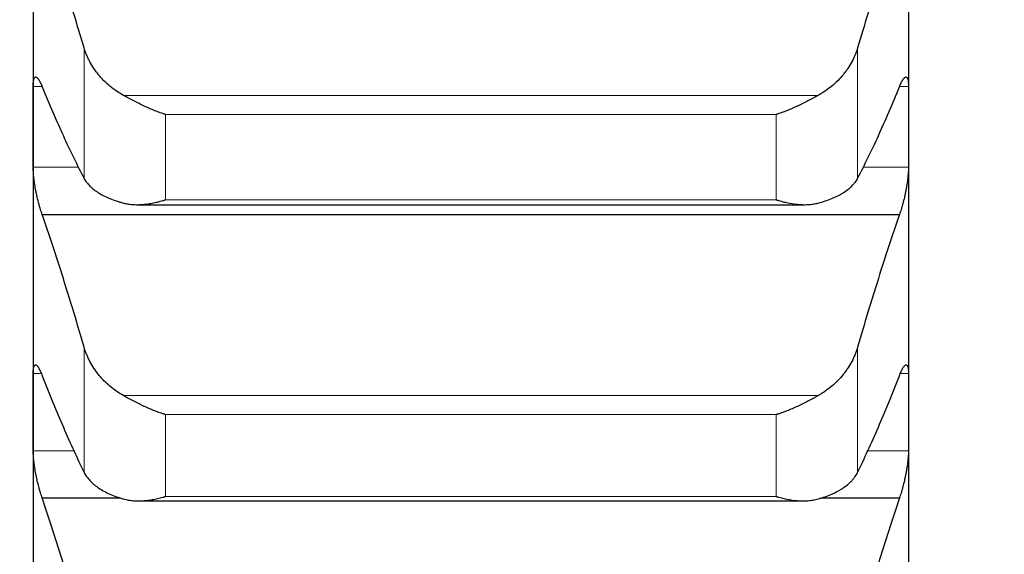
# Model space of a CAD drawing. Header units: inches. Extents: x 0 to 20790, y -12 to 14700.
# Tile 347 of 436: x 14114 to 14173, y 9503 to 9535. Entities that reach past the tile are written whole.
import ezdxf

# ---------------------------------------------------------------- set-up
doc = ezdxf.new("R2010")
doc.units = ezdxf.units.IN
doc.layers.add('1', color=7, linetype='Continuous', true_color=0xffffff)
doc.layers.add('254', color=7, linetype='Continuous', true_color=0xffffff)
doc.styles.add('latin_extended', font='simplex.shx')
doc.dimstyles.get("Standard").update_dxf_attribs({"dimtxt": 0.18, "dimasz": 0.18, "dimexe": 0.18, "dimexo": 0.0625, "dimgap": 0.09, "dimtad": 0, "dimtih": 1, "dimtoh": 1, "dimdec": 4, "dimzin": 0, "dimdsep": 46, "dimtxsty": 'Standard', "dimcen": 0.09, "dimadec": 0, "dimazin": 0, "dimtfac": 1, "dimtdec": 4, "dimtofl": 0, "dimtmove": 0, "dimatfit": 3, "dimfxl": 1, "dimtolj": 1, "dimtzin": 0, "dimarcsym": 0})

# ---------------------------------------------------------------- blocks, each defined once
blk = doc.blocks.new('_U5')
at = {"layer": '254', "color": 3, "linetype": 'Continuous', "lineweight": 13, "transparency": 16777216}
for p, q in [((14167.097, 9939.463), (14167.097, 8111.817)), ((14417.097, 9439.463), (14417.097, 8111.817)), ((14167.097, 8146.817), (13002.826, 8146.817)), ((14044.597, 8146.817), (13922.097, 8146.817)), ((14417.097, 8146.817), (14167.097, 8146.817)), ((14539.597, 8146.817), (14662.097, 8146.817))]:
    blk.add_line(p, q, dxfattribs=at)
at = {"layer": '254', "color": 3, "transparency": 16777216}
for points in [[(14044.597, 8126.4), (14044.597, 8167.233), (14167.097, 8146.817)], [(14539.597, 8167.233), (14539.597, 8126.4), (14417.097, 8146.817)]]:
    blk.add_solid(points, dxfattribs=at)
at = {"layer": 'Defpoints', "color": 0, "transparency": 16777216}
for p in [(14167.097, 9974.463), (14417.097, 9474.463), (14167.097, 8146.817)]:
    blk.add_point(p, dxfattribs=at)
at = {"layer": '254', "color": 2, "lineweight": 13, "transparency": 16777216, "insert": (13064.076, 8330.567), "char_height": 122.5, "attachment_point": 1, "style": 'latin_extended'}
blk.add_mtext('\\A1;250', dxfattribs=at)
blk = doc.blocks.new('_U6')
at = {"layer": '254', "color": 3, "linetype": 'Continuous', "lineweight": 13, "transparency": 16777216}
for p, q in [((14007.097, 9939.463), (14007.097, 8391.817)), ((14167.095, 9649.526), (14167.095, 8391.817)), ((14007.097, 8426.817), (12939.597, 8426.817)), ((13884.597, 8426.817), (13762.097, 8426.817)), ((14167.095, 8426.817), (14007.097, 8426.817)), ((14289.595, 8426.817), (14412.095, 8426.817))]:
    blk.add_line(p, q, dxfattribs=at)
at = {"layer": '254', "color": 3, "transparency": 16777216}
for points in [[(13884.597, 8406.4), (13884.597, 8447.233), (14007.097, 8426.817)], [(14289.595, 8447.233), (14289.595, 8406.4), (14167.095, 8426.817)]]:
    blk.add_solid(points, dxfattribs=at)
at = {"layer": 'Defpoints', "color": 0, "transparency": 16777216}
for p in [(14007.097, 9974.463), (14167.095, 9684.526), (14007.097, 8426.817)]:
    blk.add_point(p, dxfattribs=at)
at = {"layer": '254', "color": 2, "lineweight": 13, "transparency": 16777216, "insert": (13000.847, 8814.733), "char_height": 122.5, "attachment_point": 1, "style": 'latin_extended'}
blk.add_mtext('\\A1;\\C2;Flywheel\\P\\C2;90-240', dxfattribs=at)

msp = doc.modelspace()

# ---------------------------------------------------------------- linework, layer by layer
at = {"layer": '1', "color": 2, "linetype": 'Continuous', "lineweight": 25}
for p, q in [((14115.097, 9546.469), (14115.097, 9528.81)), ((14167.097, 9546.469), (14167.097, 9528.81)), ((14115.097, 9528.81), (14115.097, 9511.863)), ((14167.097, 9528.81), (14167.097, 9511.863)), ((14121.303, 9524.182), (14160.921, 9524.182)), ((14115.635, 9523.601), (14166.56, 9523.601)), ((14115.097, 9511.863), (14115.097, 9495.658)), ((14167.097, 9511.863), (14167.097, 9495.658)), ((14115.635, 9506.759), (14120.283, 9506.759)), ((14121.379, 9506.587), (14160.838, 9506.587)), ((14161.867, 9506.759), (14166.56, 9506.759))]:
    msp.add_line(p, q, dxfattribs=at)
at = {"layer": '1', "color": 110, "linetype": 'Continuous', "lineweight": 13}
for p, q in [((14118.123, 9533.499), (14118.123, 9525.746)), ((14164.071, 9533.499), (14164.071, 9525.746)), ((14115.1, 9531.203), (14115.622, 9531.203)), ((14166.573, 9531.203), (14167.095, 9531.203)), ((14120.466, 9530.674), (14161.729, 9530.674)), ((14122.953, 9529.537), (14159.241, 9529.537)), ((14122.953, 9529.537), (14122.953, 9524.474)), ((14159.241, 9529.537), (14159.241, 9524.474)), ((14115.1, 9526.416), (14117.817, 9526.416)), ((14164.378, 9526.416), (14167.095, 9526.416)), ((14122.953, 9524.474), (14159.241, 9524.474)), ((14118.123, 9515.722), (14118.123, 9508.282)), ((14164.071, 9515.722), (14164.071, 9508.282)), ((14115.1, 9514.156), (14115.577, 9514.156)), ((14166.621, 9514.156), (14167.095, 9514.156)), ((14120.466, 9512.839), (14161.729, 9512.839)), ((14122.953, 9511.711), (14159.241, 9511.711)), ((14122.953, 9511.711), (14122.953, 9506.852)), ((14159.241, 9511.711), (14159.241, 9506.852)), ((14115.1, 9509.57), (14117.565, 9509.57)), ((14164.63, 9509.57), (14167.095, 9509.57)), ((14122.953, 9506.852), (14159.241, 9506.852))]:
    msp.add_line(p, q, dxfattribs=at)
at = {"layer": '1', "color": 2, "linetype": 'Continuous', "lineweight": 25}
for points in [[(14118.123, 9533.499), (14117.92, 9534.186), (14117.51, 9535.534), (14116.891, 9537.485), (14116.266, 9539.366), (14115.846, 9540.573), (14115.635, 9541.164)], [(14166.56, 9541.164), (14166.349, 9540.573), (14165.929, 9539.366), (14165.304, 9537.485), (14164.684, 9535.534), (14164.275, 9534.186), (14164.071, 9533.499)], [(14115.097, 9528.81), (14115.097, 9529.607), (14115.098, 9530.405), (14115.1, 9531.203)], [(14115.635, 9531.173), (14115.846, 9530.656), (14116.266, 9529.654), (14116.891, 9528.249), (14117.51, 9526.94), (14117.92, 9526.133), (14118.123, 9525.746)], [(14164.071, 9525.746), (14164.275, 9526.133), (14164.684, 9526.94), (14165.304, 9528.249), (14165.929, 9529.654), (14166.349, 9530.656), (14166.56, 9531.173)], [(14167.095, 9531.203), (14167.096, 9530.405), (14167.097, 9529.607), (14167.097, 9528.81)], [(14115.1, 9526.416), (14115.098, 9527.214), (14115.097, 9528.012), (14115.097, 9528.81)], [(14167.097, 9528.81), (14167.097, 9528.012), (14167.096, 9527.214), (14167.095, 9526.416)], [(14118.123, 9515.722), (14117.92, 9516.423), (14117.51, 9517.804), (14116.891, 9519.807), (14116.266, 9521.743), (14115.846, 9522.989), (14115.635, 9523.601)], [(14166.56, 9523.601), (14166.349, 9522.989), (14165.929, 9521.743), (14165.304, 9519.807), (14164.684, 9517.804), (14164.275, 9516.423), (14164.071, 9515.722)], [(14115.097, 9511.863), (14115.097, 9512.627), (14115.098, 9513.392), (14115.1, 9514.156)], [(14167.095, 9514.156), (14167.096, 9513.392), (14167.097, 9512.627), (14167.097, 9511.863)], [(14115.635, 9514.013), (14115.846, 9513.473), (14116.266, 9512.423), (14116.891, 9510.943), (14117.51, 9509.557), (14117.92, 9508.696), (14118.123, 9508.282)], [(14164.071, 9508.282), (14164.275, 9508.696), (14164.684, 9509.557), (14165.304, 9510.943), (14165.929, 9512.423), (14166.349, 9513.473), (14166.56, 9514.013)], [(14115.1, 9509.57), (14115.098, 9510.335), (14115.097, 9511.099), (14115.097, 9511.863)], [(14167.097, 9511.863), (14167.097, 9511.099), (14167.096, 9510.335), (14167.095, 9509.57)], [(14118.123, 9498.679), (14117.92, 9499.395), (14117.51, 9500.805), (14116.891, 9502.856), (14116.266, 9504.844), (14115.846, 9506.128), (14115.635, 9506.759)], [(14166.56, 9506.759), (14166.349, 9506.128), (14165.929, 9504.844), (14165.304, 9502.856), (14164.684, 9500.805), (14164.275, 9499.395), (14164.071, 9498.679)]]:
    msp.add_open_spline(points, degree=3, dxfattribs=at)
for points, knots in [([(14120.466, 9530.674), (14120.32, 9530.754), (14120.18, 9530.84), (14119.911, 9531.022), (14119.653, 9531.216), (14119.417, 9531.431), (14119.276, 9531.572), (14119.249, 9531.601), (14119.194, 9531.659), (14119.167, 9531.688), (14119.086, 9531.776), (14119.035, 9531.836), (14118.885, 9532.018), (14118.792, 9532.143), (14118.621, 9532.398), (14118.542, 9532.529), (14118.434, 9532.73), (14118.399, 9532.798), (14118.35, 9532.901), (14118.335, 9532.935), (14118.304, 9533.005), (14118.289, 9533.04), (14118.216, 9533.214), (14118.166, 9533.356), (14118.123, 9533.499)], [0, 0, 0, 0, 0.125, 0.125, 0.25, 0.375, 0.375, 0.40625, 0.40625, 0.4375, 0.4375, 0.5, 0.5, 0.625, 0.625, 0.75, 0.75, 0.8125, 0.8125, 0.84375, 0.84375, 0.875, 0.875, 1, 1, 1, 1]), ([(14164.071, 9533.499), (14164.028, 9533.356), (14163.978, 9533.215), (14163.864, 9532.938), (14163.735, 9532.666), (14163.577, 9532.403), (14163.448, 9532.211), (14163.403, 9532.147), (14163.332, 9532.052), (14163.309, 9532.021), (14163.26, 9531.959), (14163.236, 9531.928), (14163.111, 9531.777), (14162.899, 9531.543), (14162.664, 9531.328), (14162.417, 9531.123), (14162.288, 9531.025), (14162.118, 9530.91), (14162.083, 9530.887), (14162.014, 9530.842), (14161.909, 9530.776), (14161.802, 9530.714), (14161.729, 9530.674)], [0, 0, 0, 0, 0.125, 0.125, 0.25, 0.375, 0.375, 0.4375, 0.4375, 0.46875, 0.46875, 0.5, 0.5, 0.625, 0.75, 0.75, 0.875, 0.875, 0.90625, 0.90625, 0.9375, 1, 1, 1, 1]), ([(14115.1, 9531.203), (14115.1, 9531.249), (14115.102, 9531.337), (14115.11, 9531.452), (14115.119, 9531.518), (14115.127, 9531.563), (14115.13, 9531.578), (14115.136, 9531.605), (14115.139, 9531.618), (14115.157, 9531.678), (14115.173, 9531.713), (14115.198, 9531.742), (14115.203, 9531.747), (14115.211, 9531.753), (14115.214, 9531.755), (14115.22, 9531.759), (14115.234, 9531.766), (14115.26, 9531.77), (14115.286, 9531.762), (14115.313, 9531.747), (14115.327, 9531.736), (14115.371, 9531.695), (14115.402, 9531.655), (14115.449, 9531.58), (14115.465, 9531.551), (14115.49, 9531.505), (14115.499, 9531.489), (14115.515, 9531.455), (14115.524, 9531.437), (14115.566, 9531.347), (14115.6, 9531.265), (14115.635, 9531.173)], [0, 0, 0, 0, 0.0625, 0.125, 0.1875, 0.1875, 0.21875, 0.21875, 0.25, 0.25, 0.375, 0.375, 0.40625, 0.40625, 0.421875, 0.421875, 0.4375, 0.5, 0.5625, 0.5625, 0.625, 0.625, 0.75, 0.75, 0.8125, 0.8125, 0.84375, 0.84375, 0.875, 0.875, 1, 1, 1, 1]), ([(14166.56, 9531.173), (14166.594, 9531.265), (14166.628, 9531.347), (14166.679, 9531.454), (14166.695, 9531.488), (14166.72, 9531.534), (14166.728, 9531.549), (14166.745, 9531.578), (14166.753, 9531.591), (14166.793, 9531.655), (14166.823, 9531.694), (14166.867, 9531.735), (14166.881, 9531.746), (14166.901, 9531.758), (14166.908, 9531.761), (14166.921, 9531.765), (14166.927, 9531.767), (14166.958, 9531.77), (14166.981, 9531.76), (14167.006, 9531.731), (14167.01, 9531.725), (14167.02, 9531.71), (14167.024, 9531.702), (14167.037, 9531.675), (14167.045, 9531.654), (14167.065, 9531.582), (14167.076, 9531.523), (14167.085, 9531.433), (14167.087, 9531.414), (14167.09, 9531.376), (14167.091, 9531.356), (14167.094, 9531.293), (14167.095, 9531.25), (14167.095, 9531.203)], [0, 0, 0, 0, 0.125, 0.125, 0.1875, 0.1875, 0.21875, 0.21875, 0.25, 0.25, 0.375, 0.375, 0.4375, 0.4375, 0.46875, 0.46875, 0.5, 0.5, 0.625, 0.625, 0.65625, 0.65625, 0.6875, 0.6875, 0.75, 0.75, 0.875, 0.875, 0.90625, 0.90625, 0.9375, 0.9375, 1, 1, 1, 1]), ([(14122.953, 9529.537), (14122.95, 9529.538), (14122.947, 9529.539), (14122.94, 9529.541), (14122.937, 9529.542), (14122.927, 9529.546), (14122.907, 9529.552), (14122.86, 9529.567), (14122.768, 9529.598), (14122.689, 9529.626), (14122.531, 9529.684), (14122.426, 9529.724), (14122.112, 9529.85), (14121.904, 9529.941), (14121.593, 9530.087), (14121.489, 9530.137), (14121.334, 9530.214), (14121.282, 9530.24), (14121.178, 9530.293), (14121.126, 9530.32), (14120.971, 9530.401), (14120.869, 9530.455), (14120.666, 9530.564), (14120.566, 9530.619), (14120.466, 9530.674)], [0, 0, 0, 0, 0.003906, 0.003906, 0.007812, 0.007812, 0.015625, 0.03125, 0.0625, 0.125, 0.125, 0.25, 0.25, 0.5, 0.5, 0.625, 0.625, 0.6875, 0.6875, 0.75, 0.75, 0.875, 0.875, 1, 1, 1, 1]), ([(14161.729, 9530.674), (14161.629, 9530.619), (14161.529, 9530.565), (14161.328, 9530.456), (14161.226, 9530.402), (14161.023, 9530.296), (14160.92, 9530.244), (14160.713, 9530.141), (14160.609, 9530.09), (14160.399, 9529.992), (14160.294, 9529.944), (14160.085, 9529.852), (14159.98, 9529.808), (14159.769, 9529.724), (14159.664, 9529.684), (14159.506, 9529.626), (14159.427, 9529.598), (14159.334, 9529.567), (14159.288, 9529.552), (14159.268, 9529.546), (14159.255, 9529.541), (14159.248, 9529.539), (14159.241, 9529.537)], [0, 0, 0, 0, 0.125, 0.125, 0.25, 0.25, 0.375, 0.375, 0.5, 0.5, 0.625, 0.625, 0.75, 0.75, 0.875, 0.875, 0.9375, 0.96875, 0.984375, 0.992187, 0.992187, 1, 1, 1, 1]), ([(14115.635, 9523.601), (14115.6, 9523.694), (14115.566, 9523.794), (14115.516, 9523.955), (14115.499, 9524.011), (14115.475, 9524.096), (14115.466, 9524.125), (14115.45, 9524.184), (14115.442, 9524.214), (14115.402, 9524.364), (14115.371, 9524.487), (14115.328, 9524.677), (14115.314, 9524.741), (14115.293, 9524.839), (14115.287, 9524.871), (14115.274, 9524.937), (14115.267, 9524.969), (14115.236, 9525.132), (14115.214, 9525.261), (14115.189, 9525.421), (14115.184, 9525.453), (14115.175, 9525.516), (14115.17, 9525.548), (14115.158, 9525.643), (14115.15, 9525.705), (14115.129, 9525.886), (14115.118, 9526.001), (14115.109, 9526.138), (14115.108, 9526.165), (14115.105, 9526.218), (14115.104, 9526.244), (14115.101, 9526.321), (14115.1, 9526.37), (14115.1, 9526.416)], [0, 0, 0, 0, 0.125, 0.125, 0.1875, 0.1875, 0.21875, 0.21875, 0.25, 0.25, 0.375, 0.375, 0.4375, 0.4375, 0.46875, 0.46875, 0.5, 0.5, 0.625, 0.625, 0.65625, 0.65625, 0.6875, 0.6875, 0.75, 0.75, 0.875, 0.875, 0.90625, 0.90625, 0.9375, 0.9375, 1, 1, 1, 1]), ([(14167.095, 9526.416), (14167.095, 9526.37), (14167.093, 9526.272), (14167.084, 9526.115), (14167.076, 9526.003), (14167.068, 9525.916), (14167.065, 9525.886), (14167.059, 9525.827), (14167.055, 9525.797), (14167.038, 9525.645), (14167.021, 9525.521), (14166.996, 9525.36), (14166.991, 9525.328), (14166.983, 9525.279), (14166.98, 9525.263), (14166.975, 9525.23), (14166.961, 9525.149), (14166.934, 9525.003), (14166.908, 9524.874), (14166.881, 9524.745), (14166.867, 9524.68), (14166.823, 9524.488), (14166.793, 9524.365), (14166.745, 9524.186), (14166.729, 9524.128), (14166.704, 9524.042), (14166.696, 9524.014), (14166.679, 9523.958), (14166.671, 9523.93), (14166.628, 9523.795), (14166.594, 9523.694), (14166.56, 9523.601)], [0, 0, 0, 0, 0.0625, 0.125, 0.1875, 0.1875, 0.21875, 0.21875, 0.25, 0.25, 0.375, 0.375, 0.40625, 0.40625, 0.421875, 0.421875, 0.4375, 0.5, 0.5625, 0.5625, 0.625, 0.625, 0.75, 0.75, 0.8125, 0.8125, 0.84375, 0.84375, 0.875, 0.875, 1, 1, 1, 1]), ([(14118.123, 9525.746), (14118.166, 9525.665), (14118.216, 9525.586), (14118.331, 9525.434), (14118.46, 9525.286), (14118.617, 9525.146), (14118.747, 9525.045), (14118.792, 9525.012), (14118.862, 9524.963), (14118.886, 9524.947), (14118.934, 9524.915), (14118.959, 9524.899), (14119.084, 9524.821), (14119.295, 9524.702), (14119.53, 9524.596), (14119.777, 9524.495), (14119.907, 9524.447), (14120.077, 9524.391), (14120.111, 9524.38), (14120.18, 9524.359), (14120.285, 9524.327), (14120.393, 9524.297), (14120.466, 9524.278)], [0, 0, 0, 0, 0.125, 0.125, 0.25, 0.375, 0.375, 0.4375, 0.4375, 0.46875, 0.46875, 0.5, 0.5, 0.625, 0.75, 0.75, 0.875, 0.875, 0.90625, 0.90625, 0.9375, 1, 1, 1, 1]), ([(14161.729, 9524.278), (14161.875, 9524.316), (14162.015, 9524.357), (14162.283, 9524.446), (14162.541, 9524.54), (14162.777, 9524.647), (14162.918, 9524.718), (14162.946, 9524.732), (14163.001, 9524.761), (14163.028, 9524.776), (14163.108, 9524.821), (14163.16, 9524.852), (14163.309, 9524.945), (14163.402, 9525.01), (14163.574, 9525.144), (14163.653, 9525.213), (14163.761, 9525.321), (14163.795, 9525.358), (14163.844, 9525.414), (14163.86, 9525.433), (14163.891, 9525.47), (14163.906, 9525.49), (14163.978, 9525.586), (14164.028, 9525.665), (14164.071, 9525.746)], [0, 0, 0, 0, 0.125, 0.125, 0.25, 0.375, 0.375, 0.40625, 0.40625, 0.4375, 0.4375, 0.5, 0.5, 0.625, 0.625, 0.75, 0.75, 0.8125, 0.8125, 0.84375, 0.84375, 0.875, 0.875, 1, 1, 1, 1]), ([(14120.466, 9524.278), (14120.565, 9524.252), (14120.666, 9524.232), (14120.867, 9524.202), (14120.968, 9524.192), (14121.172, 9524.181), (14121.275, 9524.18), (14121.481, 9524.186), (14121.585, 9524.193), (14121.795, 9524.213), (14121.9, 9524.227), (14122.11, 9524.261), (14122.215, 9524.281), (14122.425, 9524.327), (14122.53, 9524.353), (14122.689, 9524.395), (14122.768, 9524.418), (14122.86, 9524.445), (14122.907, 9524.46), (14122.927, 9524.466), (14122.94, 9524.47), (14122.947, 9524.472), (14122.953, 9524.474)], [0, 0, 0, 0, 0.125, 0.125, 0.25, 0.25, 0.375, 0.375, 0.5, 0.5, 0.625, 0.625, 0.75, 0.75, 0.875, 0.875, 0.9375, 0.96875, 0.984375, 0.992188, 0.992188, 1, 1, 1, 1]), ([(14159.241, 9524.474), (14159.245, 9524.473), (14159.248, 9524.472), (14159.254, 9524.47), (14159.258, 9524.469), (14159.268, 9524.466), (14159.288, 9524.46), (14159.334, 9524.445), (14159.427, 9524.418), (14159.506, 9524.395), (14159.664, 9524.353), (14159.769, 9524.327), (14160.083, 9524.259), (14160.291, 9524.224), (14160.602, 9524.193), (14160.705, 9524.186), (14160.861, 9524.182), (14160.913, 9524.181), (14161.016, 9524.182), (14161.068, 9524.184), (14161.223, 9524.192), (14161.325, 9524.202), (14161.528, 9524.232), (14161.629, 9524.252), (14161.729, 9524.278)], [0, 0, 0, 0, 0.003906, 0.003906, 0.007813, 0.007813, 0.015625, 0.03125, 0.0625, 0.125, 0.125, 0.25, 0.25, 0.5, 0.5, 0.625, 0.625, 0.6875, 0.6875, 0.75, 0.75, 0.875, 0.875, 1, 1, 1, 1]), ([(14120.466, 9512.839), (14120.32, 9512.921), (14120.18, 9513.008), (14119.911, 9513.194), (14119.653, 9513.392), (14119.417, 9513.611), (14119.276, 9513.755), (14119.249, 9513.784), (14119.194, 9513.843), (14119.167, 9513.872), (14119.086, 9513.963), (14119.035, 9514.024), (14118.885, 9514.209), (14118.792, 9514.337), (14118.621, 9514.597), (14118.542, 9514.731), (14118.434, 9514.936), (14118.399, 9515.005), (14118.35, 9515.11), (14118.335, 9515.146), (14118.304, 9515.216), (14118.289, 9515.252), (14118.216, 9515.431), (14118.166, 9515.576), (14118.123, 9515.722)], [0, 0, 0, 0, 0.125, 0.125, 0.25, 0.375, 0.375, 0.40625, 0.40625, 0.4375, 0.4375, 0.5, 0.5, 0.625, 0.625, 0.75, 0.75, 0.8125, 0.8125, 0.84375, 0.84375, 0.875, 0.875, 1, 1, 1, 1]), ([(14164.071, 9515.722), (14164.028, 9515.575), (14163.978, 9515.431), (14163.864, 9515.148), (14163.735, 9514.87), (14163.577, 9514.603), (14163.448, 9514.406), (14163.403, 9514.341), (14163.332, 9514.244), (14163.309, 9514.212), (14163.26, 9514.149), (14163.236, 9514.118), (14163.111, 9513.963), (14162.899, 9513.725), (14162.664, 9513.506), (14162.417, 9513.297), (14162.288, 9513.197), (14162.118, 9513.079), (14162.083, 9513.056), (14162.014, 9513.011), (14161.909, 9512.943), (14161.802, 9512.88), (14161.729, 9512.839)], [0, 0, 0, 0, 0.125, 0.125, 0.25, 0.375, 0.375, 0.4375, 0.4375, 0.46875, 0.46875, 0.5, 0.5, 0.625, 0.75, 0.75, 0.875, 0.875, 0.90625, 0.90625, 0.9375, 1, 1, 1, 1]), ([(14115.1, 9514.156), (14115.1, 9514.201), (14115.102, 9514.284), (14115.11, 9514.392), (14115.119, 9514.454), (14115.127, 9514.495), (14115.13, 9514.509), (14115.136, 9514.534), (14115.139, 9514.545), (14115.157, 9514.599), (14115.173, 9514.629), (14115.198, 9514.652), (14115.203, 9514.656), (14115.211, 9514.66), (14115.214, 9514.661), (14115.22, 9514.663), (14115.234, 9514.667), (14115.26, 9514.666), (14115.286, 9514.652), (14115.313, 9514.632), (14115.327, 9514.619), (14115.371, 9514.57), (14115.402, 9514.525), (14115.449, 9514.443), (14115.465, 9514.412), (14115.49, 9514.362), (14115.499, 9514.345), (14115.515, 9514.309), (14115.524, 9514.291), (14115.566, 9514.195), (14115.6, 9514.109), (14115.635, 9514.013)], [0, 0, 0, 0, 0.0625, 0.125, 0.1875, 0.1875, 0.21875, 0.21875, 0.25, 0.25, 0.375, 0.375, 0.40625, 0.40625, 0.421875, 0.421875, 0.4375, 0.5, 0.5625, 0.5625, 0.625, 0.625, 0.75, 0.75, 0.8125, 0.8125, 0.84375, 0.84375, 0.875, 0.875, 1, 1, 1, 1]), ([(14166.56, 9514.013), (14166.594, 9514.109), (14166.628, 9514.194), (14166.679, 9514.309), (14166.695, 9514.344), (14166.72, 9514.394), (14166.728, 9514.41), (14166.745, 9514.441), (14166.753, 9514.456), (14166.793, 9514.525), (14166.823, 9514.569), (14166.867, 9514.618), (14166.881, 9514.631), (14166.901, 9514.647), (14166.908, 9514.651), (14166.921, 9514.658), (14166.927, 9514.661), (14166.958, 9514.67), (14166.981, 9514.666), (14167.006, 9514.643), (14167.01, 9514.638), (14167.02, 9514.626), (14167.024, 9514.619), (14167.037, 9514.596), (14167.045, 9514.578), (14167.065, 9514.514), (14167.076, 9514.459), (14167.085, 9514.375), (14167.087, 9514.357), (14167.09, 9514.32), (14167.091, 9514.301), (14167.094, 9514.243), (14167.095, 9514.201), (14167.095, 9514.156)], [0, 0, 0, 0, 0.125, 0.125, 0.1875, 0.1875, 0.21875, 0.21875, 0.25, 0.25, 0.375, 0.375, 0.4375, 0.4375, 0.46875, 0.46875, 0.5, 0.5, 0.625, 0.625, 0.65625, 0.65625, 0.6875, 0.6875, 0.75, 0.75, 0.875, 0.875, 0.90625, 0.90625, 0.9375, 0.9375, 1, 1, 1, 1]), ([(14122.953, 9511.711), (14122.95, 9511.712), (14122.947, 9511.713), (14122.94, 9511.715), (14122.937, 9511.716), (14122.927, 9511.719), (14122.907, 9511.725), (14122.86, 9511.74), (14122.768, 9511.77), (14122.689, 9511.797), (14122.531, 9511.852), (14122.426, 9511.891), (14122.112, 9512.014), (14121.904, 9512.104), (14121.593, 9512.249), (14121.489, 9512.298), (14121.334, 9512.376), (14121.282, 9512.402), (14121.178, 9512.454), (14121.126, 9512.481), (14120.971, 9512.562), (14120.869, 9512.617), (14120.666, 9512.728), (14120.566, 9512.783), (14120.466, 9512.839)], [0, 0, 0, 0, 0.003906, 0.003906, 0.007812, 0.007812, 0.015625, 0.03125, 0.0625, 0.125, 0.125, 0.25, 0.25, 0.5, 0.5, 0.625, 0.625, 0.6875, 0.6875, 0.75, 0.75, 0.875, 0.875, 1, 1, 1, 1]), ([(14161.729, 9512.839), (14161.629, 9512.783), (14161.529, 9512.728), (14161.328, 9512.618), (14161.226, 9512.564), (14161.023, 9512.457), (14160.92, 9512.405), (14160.713, 9512.302), (14160.609, 9512.252), (14160.399, 9512.155), (14160.294, 9512.107), (14160.085, 9512.017), (14159.98, 9511.974), (14159.769, 9511.891), (14159.664, 9511.852), (14159.506, 9511.797), (14159.427, 9511.77), (14159.334, 9511.739), (14159.288, 9511.725), (14159.268, 9511.719), (14159.255, 9511.715), (14159.248, 9511.713), (14159.241, 9511.711)], [0, 0, 0, 0, 0.125, 0.125, 0.25, 0.25, 0.375, 0.375, 0.5, 0.5, 0.625, 0.625, 0.75, 0.75, 0.875, 0.875, 0.9375, 0.96875, 0.984375, 0.992187, 0.992187, 1, 1, 1, 1]), ([(14115.635, 9506.759), (14115.6, 9506.856), (14115.566, 9506.96), (14115.516, 9507.125), (14115.499, 9507.181), (14115.475, 9507.269), (14115.466, 9507.298), (14115.45, 9507.358), (14115.442, 9507.389), (14115.402, 9507.541), (14115.371, 9507.665), (14115.328, 9507.856), (14115.314, 9507.921), (14115.293, 9508.018), (14115.287, 9508.051), (14115.274, 9508.116), (14115.267, 9508.149), (14115.236, 9508.311), (14115.214, 9508.439), (14115.189, 9508.598), (14115.184, 9508.63), (14115.175, 9508.693), (14115.17, 9508.724), (14115.158, 9508.818), (14115.15, 9508.878), (14115.129, 9509.056), (14115.118, 9509.169), (14115.109, 9509.302), (14115.108, 9509.329), (14115.105, 9509.38), (14115.104, 9509.405), (14115.101, 9509.479), (14115.1, 9509.526), (14115.1, 9509.57)], [0, 0, 0, 0, 0.125, 0.125, 0.1875, 0.1875, 0.21875, 0.21875, 0.25, 0.25, 0.375, 0.375, 0.4375, 0.4375, 0.46875, 0.46875, 0.5, 0.5, 0.625, 0.625, 0.65625, 0.65625, 0.6875, 0.6875, 0.75, 0.75, 0.875, 0.875, 0.90625, 0.90625, 0.9375, 0.9375, 1, 1, 1, 1]), ([(14167.095, 9509.57), (14167.095, 9509.526), (14167.093, 9509.432), (14167.084, 9509.28), (14167.076, 9509.171), (14167.068, 9509.086), (14167.065, 9509.057), (14167.059, 9508.998), (14167.055, 9508.969), (14167.038, 9508.82), (14167.021, 9508.697), (14166.996, 9508.538), (14166.991, 9508.506), (14166.983, 9508.458), (14166.98, 9508.442), (14166.975, 9508.409), (14166.961, 9508.328), (14166.934, 9508.183), (14166.908, 9508.053), (14166.881, 9507.924), (14166.867, 9507.86), (14166.823, 9507.666), (14166.793, 9507.541), (14166.745, 9507.36), (14166.729, 9507.301), (14166.704, 9507.213), (14166.696, 9507.184), (14166.679, 9507.127), (14166.671, 9507.099), (14166.628, 9506.96), (14166.594, 9506.856), (14166.56, 9506.759)], [0, 0, 0, 0, 0.0625, 0.125, 0.1875, 0.1875, 0.21875, 0.21875, 0.25, 0.25, 0.375, 0.375, 0.40625, 0.40625, 0.421875, 0.421875, 0.4375, 0.5, 0.5625, 0.5625, 0.625, 0.625, 0.75, 0.75, 0.8125, 0.8125, 0.84375, 0.84375, 0.875, 0.875, 1, 1, 1, 1]), ([(14118.123, 9508.282), (14118.166, 9508.195), (14118.216, 9508.111), (14118.331, 9507.947), (14118.46, 9507.789), (14118.617, 9507.639), (14118.747, 9507.53), (14118.792, 9507.494), (14118.862, 9507.441), (14118.886, 9507.424), (14118.934, 9507.389), (14118.959, 9507.372), (14119.084, 9507.288), (14119.295, 9507.161), (14119.53, 9507.045), (14119.777, 9506.936), (14119.907, 9506.885), (14120.077, 9506.824), (14120.111, 9506.812), (14120.18, 9506.789), (14120.285, 9506.754), (14120.393, 9506.722), (14120.466, 9506.702)], [0, 0, 0, 0, 0.125, 0.125, 0.25, 0.375, 0.375, 0.4375, 0.4375, 0.46875, 0.46875, 0.5, 0.5, 0.625, 0.75, 0.75, 0.875, 0.875, 0.90625, 0.90625, 0.9375, 1, 1, 1, 1]), ([(14161.729, 9506.702), (14161.875, 9506.743), (14162.015, 9506.787), (14162.283, 9506.883), (14162.541, 9506.985), (14162.777, 9507.101), (14162.918, 9507.177), (14162.946, 9507.193), (14163.001, 9507.224), (14163.028, 9507.24), (14163.108, 9507.289), (14163.16, 9507.321), (14163.309, 9507.422), (14163.402, 9507.492), (14163.574, 9507.636), (14163.653, 9507.711), (14163.761, 9507.827), (14163.795, 9507.866), (14163.844, 9507.926), (14163.86, 9507.946), (14163.891, 9507.987), (14163.906, 9508.007), (14163.978, 9508.111), (14164.028, 9508.195), (14164.071, 9508.282)], [0, 0, 0, 0, 0.125, 0.125, 0.25, 0.375, 0.375, 0.40625, 0.40625, 0.4375, 0.4375, 0.5, 0.5, 0.625, 0.625, 0.75, 0.75, 0.8125, 0.8125, 0.84375, 0.84375, 0.875, 0.875, 1, 1, 1, 1]), ([(14120.466, 9506.702), (14120.565, 9506.673), (14120.666, 9506.651), (14120.867, 9506.617), (14120.968, 9506.605), (14121.172, 9506.59), (14121.275, 9506.587), (14121.481, 9506.588), (14121.585, 9506.593), (14121.795, 9506.61), (14121.9, 9506.621), (14122.11, 9506.652), (14122.215, 9506.67), (14122.425, 9506.712), (14122.53, 9506.737), (14122.689, 9506.777), (14122.768, 9506.798), (14122.86, 9506.824), (14122.907, 9506.838), (14122.927, 9506.844), (14122.94, 9506.848), (14122.947, 9506.85), (14122.953, 9506.852)], [0, 0, 0, 0, 0.125, 0.125, 0.25, 0.25, 0.375, 0.375, 0.5, 0.5, 0.625, 0.625, 0.75, 0.75, 0.875, 0.875, 0.9375, 0.96875, 0.984375, 0.992188, 0.992188, 1, 1, 1, 1]), ([(14159.241, 9506.852), (14159.245, 9506.851), (14159.248, 9506.85), (14159.254, 9506.848), (14159.258, 9506.847), (14159.268, 9506.844), (14159.288, 9506.838), (14159.334, 9506.824), (14159.427, 9506.798), (14159.506, 9506.777), (14159.664, 9506.737), (14159.769, 9506.713), (14160.083, 9506.649), (14160.291, 9506.618), (14160.602, 9506.593), (14160.705, 9506.588), (14160.861, 9506.587), (14160.913, 9506.588), (14161.016, 9506.591), (14161.068, 9506.593), (14161.223, 9506.605), (14161.325, 9506.617), (14161.528, 9506.651), (14161.629, 9506.673), (14161.729, 9506.702)], [0, 0, 0, 0, 0.003906, 0.003906, 0.007813, 0.007813, 0.015625, 0.03125, 0.0625, 0.125, 0.125, 0.25, 0.25, 0.5, 0.5, 0.625, 0.625, 0.6875, 0.6875, 0.75, 0.75, 0.875, 0.875, 1, 1, 1, 1])]:
    msp.add_open_spline(points, degree=3, knots=knots, dxfattribs=at)

# ---------------------------------------------------------------- dimensions: what is measured, and where the dimension line sits
at = {"layer": '254', "color": 2, "linetype": 'Continuous', "lineweight": 13}
dim = msp.add_linear_dim(base=(14007.097, 8426.817), p1=(14167.095, 9684.526), p2=(14007.097, 9974.463), text='\\C2;Flywheel\\P\\C2;90-240', dimstyle='Standard', override={"dimscale": 35, "dimtxt": 3.5, "dimasz": 3.5, "dimexe": 1, "dimexo": 1, "dimgap": 1.75, "dimtad": 1, "dimtih": 1, "dimtoh": 0, "dimdec": 2, "dimlfac": 0.028571, "dimzin": 8, "dimdsep": 46, "dimlunit": 2, "dimpost": '', "dimtxsty": 'latin_extended', "dimsah": 1, "dimse1": 0, "dimse2": 0, "dimsd1": 0, "dimsd2": 0, "dimclrd": 3, "dimclre": 3, "dimclrt": 2, "dimtol": 0, "dimtm": -0.1, "dimtfac": 0.714286, "dimtdec": 3, "dimtofl": 1, "dimtmove": 0, "dimtzin": 8, "dimlwd": 13, "dimlwe": 13}, dxfattribs=at)
dim.commit()
dim.dimension.update_dxf_attribs({"geometry": '_U6', "text_midpoint": (13350.847, 8426.817), "dimtype": 160})
dim = msp.add_linear_dim(base=(14167.097, 8146.817), p1=(14417.097, 9474.463), p2=(14167.097, 9974.463), dimstyle='Standard', override={"dimscale": 35, "dimtxt": 3.5, "dimasz": 3.5, "dimexe": 1, "dimexo": 1, "dimgap": 1.75, "dimtad": 1, "dimtih": 1, "dimtoh": 0, "dimdec": 2, "dimlfac": 1, "dimzin": 8, "dimdsep": 46, "dimlunit": 2, "dimtxsty": 'latin_extended', "dimsah": 1, "dimse1": 0, "dimse2": 0, "dimsd1": 0, "dimsd2": 0, "dimclrd": 3, "dimclre": 3, "dimclrt": 2, "dimtol": 0, "dimtm": -0.1, "dimtfac": 0.714286, "dimtdec": 3, "dimtofl": 1, "dimtmove": 0, "dimtzin": 8, "dimlwd": 13, "dimlwe": 13}, dxfattribs=at)
dim.commit()
dim.dimension.update_dxf_attribs({"geometry": '_U5', "text_midpoint": (13221.576, 8146.817), "dimtype": 160})

doc.saveas('drawing.dxf')
